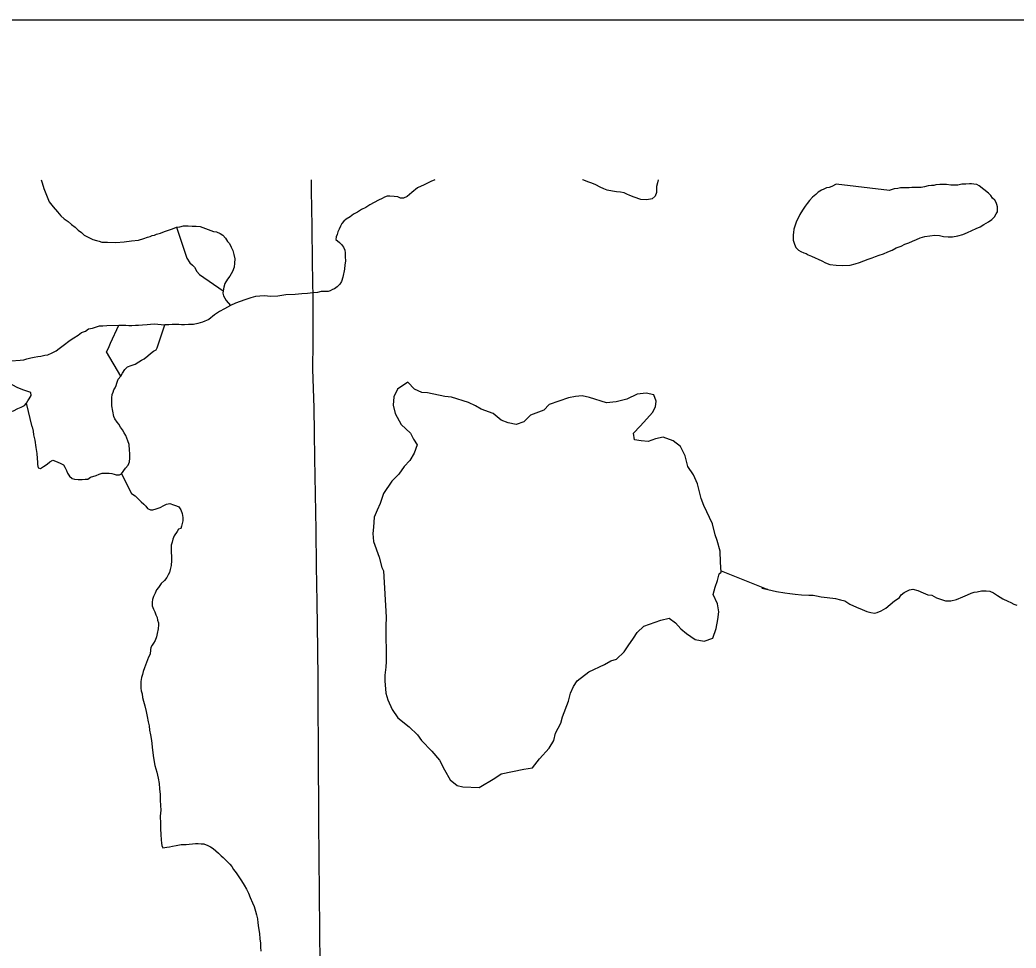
# Model space of a CAD drawing. Extents: x -11.4 to 84.1, y 11.1 to 59.
# Drawn here: x 31.559 to 32.419, y 46.747 to 47.548 of the extents above; entities that cross this region are included whole.
import ezdxf

# ---------------------------------------------------------------- set-up
doc = ezdxf.new("R2010")
doc.units = 0
for name, color, linetype in [('GM_X_Major_River', 7, 'Continuous'), ('GM_X_Minor_Lake', 7, 'Continuous'), ('GM_X_Minor_River', 7, 'Continuous'), ('GM_X_Township_Road', 7, 'Continuous'), ('SH_Data', 7, 'Continuous')]:
    doc.layers.add(name, color=color, linetype=linetype)

msp = doc.modelspace()

# ---------------------------------------------------------------- linework, layer by layer
at = {"layer": 'GM_X_Major_River'}
for points in [[(31.91692, 47.41026), (31.91344, 47.40859), (31.90777, 47.40587), (31.9021, 47.40316), (31.8972, 47.39931), (31.89306, 47.39584), (31.89004, 47.39429), (31.88738, 47.39426), (31.88508, 47.39538), (31.88204, 47.39573), (31.87823, 47.39607), (31.87595, 47.39605), (31.87368, 47.39527), (31.87141, 47.39411), (31.86839, 47.39255), (31.86461, 47.39062), (31.86083, 47.38868), (31.85744, 47.38636), (31.85366, 47.38442), (31.85026, 47.38211), (31.84686, 47.38056), (31.84385, 47.37824), (31.84045, 47.37631), (31.83857, 47.37439), (31.83669, 47.37247), (31.83558, 47.37018), (31.83447, 47.3675), (31.83335, 47.36521), (31.83262, 47.36292), (31.83188, 47.36102), (31.83153, 47.35873), (31.8346, 47.3561), (31.83652, 47.35422), (31.83807, 47.35195), (31.83924, 47.3493), (31.83965, 47.34702), (31.83968, 47.34399), (31.83973, 47.3398), (31.83939, 47.33676), (31.83905, 47.33295), (31.83761, 47.32609), (31.83651, 47.32228), (31.83502, 47.31998), (31.83276, 47.31768), (31.8305, 47.31614), (31.82861, 47.31536), (31.82672, 47.3142), (31.82483, 47.3138), (31.82292, 47.31378), (31.82102, 47.31376), (31.81874, 47.31374), (31.81571, 47.31295), (31.81154, 47.31253), (31.80698, 47.3121), (31.80204, 47.31167), (31.79634, 47.31124), (31.78836, 47.31078), (31.78154, 47.30957), (31.77469, 47.3095), (31.77013, 47.30983), (31.76595, 47.30979), (31.76215, 47.30938), (31.75798, 47.30819), (31.75306, 47.30662), (31.7489, 47.30506), (31.74473, 47.3035), (31.74057, 47.30156), (31.73528, 47.29884), (31.73113, 47.29652), (31.7266, 47.29343), (31.7217, 47.28958), (31.71641, 47.28725), (31.71224, 47.28606), (31.70845, 47.28527), (31.70427, 47.28523), (31.70085, 47.28481), (31.69819, 47.28478), (31.69591, 47.28514), (31.69362, 47.28512), (31.6902, 47.28509)], [(32.10989, 47.41026), (32.10923, 47.4075), (32.10851, 47.40445), (32.10854, 47.40179), (32.10857, 47.39913), (32.10747, 47.39607), (32.10483, 47.39377), (32.10028, 47.39296), (32.09495, 47.39329), (32.08923, 47.39513), (32.08541, 47.39662), (32.08274, 47.39773), (32.08044, 47.39885), (32.07739, 47.39958), (32.07397, 47.39992), (32.07054, 47.40027), (32.06597, 47.40137), (32.06291, 47.40248), (32.05985, 47.40396), (32.05603, 47.40583), (32.05259, 47.40731), (32.04916, 47.40842), (32.04572, 47.40991), (32.04451, 47.41026)], [(31.55105, 47.25393), (31.55901, 47.25436), (31.56204, 47.25476), (31.56468, 47.25554), (31.56809, 47.25632), (31.57111, 47.2571), (31.57414, 47.2575), (31.57679, 47.2579), (31.58019, 47.25868), (31.58284, 47.25908), (31.58662, 47.26062), (31.59002, 47.26254), (31.59266, 47.26446), (31.59605, 47.26714), (31.60208, 47.27173), (31.6051, 47.27365), (31.60887, 47.27595), (31.61189, 47.27825), (31.61529, 47.27941), (31.61793, 47.28133), (31.62133, 47.28211), (31.62473, 47.28327), (31.62738, 47.28405), (31.63041, 47.28407), (31.63382, 47.28447), (31.64405, 47.28454), (31.6467, 47.28456), (31.65011, 47.28459), (31.65276, 47.28422), (31.65541, 47.28424), (31.65844, 47.28464), (31.66109, 47.28466), (31.6645, 47.28506), (31.66867, 47.28509), (31.67132, 47.28549), (31.67472, 47.28589), (31.68387, 47.28502)], [(31.6902, 47.28509), (31.68716, 47.28506), (31.68387, 47.28502)]]:
    msp.add_lwpolyline(points, dxfattribs=at)
at = {"layer": 'GM_X_Minor_Lake'}
for points in [[(32.23234, 47.38021), (32.23085, 47.37715), (32.22936, 47.37448), (32.22826, 47.37104), (32.22716, 47.36761), (32.22682, 47.36456), (32.22646, 47.36266), (32.22649, 47.36), (32.22651, 47.35809), (32.22769, 47.35469), (32.22887, 47.35166), (32.23118, 47.3494), (32.23309, 47.34828), (32.23576, 47.34716), (32.23767, 47.34642), (32.23959, 47.3453), (32.24226, 47.34419), (32.25143, 47.34009), (32.25449, 47.3386), (32.25831, 47.33712), (32.26364, 47.33641), (32.26934, 47.33609), (32.2758, 47.33653), (32.27997, 47.33772), (32.28376, 47.3389), (32.28755, 47.34007), (32.29133, 47.34163), (32.29474, 47.34281), (32.29776, 47.34398), (32.30079, 47.34515), (32.30458, 47.34633), (32.30836, 47.34788), (32.31215, 47.34944), (32.31555, 47.35138), (32.31971, 47.35294), (32.32311, 47.3545), (32.32652, 47.35567), (32.32954, 47.35722), (32.33295, 47.35877), (32.33636, 47.35995), (32.34014, 47.36113), (32.34469, 47.36193), (32.34887, 47.36236), (32.35306, 47.36202), (32.35649, 47.36129), (32.36029, 47.36095), (32.36409, 47.36099), (32.36865, 47.36179), (32.3732, 47.36298), (32.37698, 47.36453), (32.38076, 47.36647), (32.38454, 47.36803), (32.38794, 47.36959), (32.39134, 47.37152), (32.39512, 47.37384), (32.39814, 47.37577), (32.40039, 47.37808), (32.40188, 47.38075), (32.403, 47.38266), (32.40297, 47.38495), (32.40295, 47.38685), (32.40255, 47.38874), (32.40177, 47.39063), (32.4006, 47.39252), (32.39868, 47.39441), (32.39713, 47.39667), (32.39521, 47.39856), (32.38715, 47.40494), (32.38524, 47.40606), (32.38258, 47.40641), (32.38067, 47.40677), (32.37877, 47.40676), (32.37573, 47.40635), (32.37231, 47.40631), (32.3689, 47.40552), (32.36548, 47.40548), (32.36282, 47.40546), (32.35901, 47.40618), (32.35673, 47.40616), (32.35331, 47.40612), (32.34989, 47.40571), (32.34799, 47.40531), (32.34609, 47.40529), (32.34306, 47.40488), (32.34003, 47.40409), (32.33699, 47.40368), (32.33319, 47.40364), (32.32901, 47.4036), (32.32673, 47.4032), (32.32483, 47.40318), (32.32255, 47.40316), (32.31913, 47.40312), (32.31685, 47.40272), (32.31382, 47.40231), (32.31041, 47.40113), (32.30987, 47.40099)], [(32.26359, 47.40637), (32.25981, 47.40443), (32.25754, 47.40365), (32.25526, 47.40325), (32.253, 47.40208), (32.2511, 47.40131), (32.24808, 47.39937), (32.24621, 47.39745), (32.24319, 47.39514), (32.24056, 47.39245), (32.23869, 47.38977), (32.23682, 47.38747), (32.23458, 47.38403), (32.23234, 47.38021)], [(32.30987, 47.40099), (32.26359, 47.40637)], [(32.1643, 47.07139), (32.1638, 47.08007), (32.16336, 47.08957), (32.16102, 47.09866), (32.15909, 47.10359), (32.15675, 47.11307), (32.14943, 47.12897), (32.14711, 47.13503), (32.14399, 47.14754), (32.14053, 47.15549), (32.13555, 47.16268), (32.13321, 47.17177), (32.12936, 47.17973), (32.12289, 47.18462), (32.11415, 47.18798), (32.10772, 47.18641), (32.1013, 47.18409), (32.09523, 47.18481), (32.08954, 47.18553), (32.08874, 47.19122), (32.09438, 47.19734), (32.10002, 47.20383), (32.1049, 47.20918), (32.10752, 47.21414), (32.10824, 47.21908), (32.10631, 47.22438), (32.09948, 47.22586), (32.09191, 47.22505), (32.08285, 47.22081), (32.07377, 47.21846), (32.06544, 47.21765), (32.05063, 47.2221), (32.04418, 47.22358), (32.0385, 47.22316), (32.03245, 47.22198), (32.01582, 47.21617), (32.01131, 47.2112), (31.9996, 47.20694), (31.99396, 47.20121), (31.98716, 47.19888), (31.98033, 47.20035), (31.97425, 47.20259), (31.96739, 47.20824), (31.95713, 47.21197), (31.95218, 47.21497), (31.9461, 47.21797), (31.93129, 47.22242), (31.92561, 47.22315), (31.91081, 47.22608), (31.90588, 47.22643), (31.89942, 47.22942), (31.8937, 47.23546), (31.88465, 47.22932), (31.88166, 47.22284), (31.88096, 47.21563), (31.8829, 47.20842), (31.8879, 47.19896), (31.89591, 47.19142), (31.8986, 47.18612), (31.90167, 47.1812), (31.89907, 47.17397), (31.89532, 47.16787), (31.89043, 47.16252), (31.88594, 47.15603), (31.87992, 47.14991), (31.8728, 47.13923), (31.86983, 47.13047), (31.86722, 47.12476), (31.86461, 47.11866), (31.86392, 47.1103), (31.86358, 47.1046), (31.86401, 47.09777), (31.86903, 47.08413), (31.87137, 47.07541), (31.87272, 47.07232)], [(31.87272, 47.07232), (31.87509, 47.03252), (31.87477, 47.02454), (31.87499, 46.99416), (31.87465, 46.98922), (31.87394, 46.98238), (31.87397, 46.97744), (31.87481, 46.96681), (31.87636, 46.96113), (31.88022, 46.9528), (31.88519, 46.94561), (31.89472, 46.9377), (31.90197, 46.93092), (31.90541, 46.926), (31.91457, 46.91657), (31.92107, 46.90902), (31.92529, 46.90069), (31.93029, 46.89199), (31.93638, 46.8871), (31.94131, 46.88599), (31.95533, 46.88533), (31.96892, 46.8934), (31.97419, 46.89723), (31.99386, 46.90116), (32.00143, 46.90235)], [(32.00143, 46.90235), (32.00744, 46.90999), (32.01571, 46.91916), (32.01982, 46.92603), (32.02129, 46.93211), (32.02578, 46.94088), (32.02725, 46.94621), (32.03246, 46.95992), (32.0343, 46.96677), (32.03691, 46.97248), (32.03991, 46.97744), (32.05008, 46.9851), (32.06367, 46.99165), (32.06895, 46.99473), (32.07387, 46.99628), (32.08064, 47.0024), (32.08401, 47.00774), (32.08851, 47.01423), (32.09189, 47.01919), (32.09753, 47.02455), (32.11226, 47.02997), (32.11945, 47.03153), (32.12479, 47.02739), (32.12937, 47.02249), (32.13432, 47.01834), (32.14194, 47.01308), (32.14953, 47.01161), (32.15708, 47.01432), (32.16005, 47.0227), (32.16151, 47.0303), (32.16222, 47.03714), (32.16104, 47.04397), (32.15757, 47.05193), (32.15904, 47.05839), (32.16127, 47.0641), (32.16274, 47.06981), (32.1643, 47.07139)]]:
    msp.add_lwpolyline(points, dxfattribs=at)
at = {"layer": 'GM_X_Minor_River'}
for points in [[(31.577, 47.41026), (31.57778, 47.40753), (31.57936, 47.40261), (31.5817, 47.39693), (31.58405, 47.39125), (31.58752, 47.38672), (31.591, 47.38257), (31.59408, 47.37918), (31.59677, 47.37655), (31.60022, 47.3743), (31.60329, 47.37167), (31.60635, 47.36942), (31.60905, 47.36678), (31.61173, 47.36453), (31.61404, 47.36227), (31.61633, 47.36115), (31.61863, 47.36003), (31.62169, 47.35854), (31.62474, 47.35781), (31.62702, 47.35708), (31.62931, 47.35634), (31.63425, 47.35639), (31.64148, 47.35608), (31.6487, 47.35653), (31.65515, 47.35736), (31.66122, 47.35818), (31.66577, 47.35936), (31.6688, 47.36053), (31.67107, 47.36132), (31.67296, 47.36209), (31.67486, 47.36249), (31.67675, 47.36327), (31.68016, 47.36407), (31.68357, 47.36562), (31.68697, 47.3668), (31.69038, 47.36797), (31.69379, 47.36915), (31.69683, 47.36956), (31.69986, 47.37035), (31.70404, 47.37039), (31.70747, 47.37004), (31.71089, 47.37008), (31.71431, 47.36973), (31.7166, 47.36899), (31.72577, 47.36566), (31.72843, 47.36531), (31.73149, 47.36382), (31.73379, 47.36232), (31.7361, 47.35968), (31.73803, 47.35704), (31.73957, 47.35516), (31.74113, 47.35213), (31.74268, 47.3491), (31.74348, 47.34569), (31.74429, 47.34189), (31.74395, 47.33809), (31.74361, 47.33467), (31.74213, 47.33085), (31.7399, 47.32702), (31.73803, 47.32434), (31.73579, 47.32052), (31.73469, 47.31747), (31.73434, 47.31442), (31.73399, 47.31213), (31.7344, 47.30986), (31.73672, 47.30608), (31.74057, 47.30156)], [(31.69379, 47.36915), (31.70284, 47.34262), (31.70555, 47.33847), (31.70786, 47.33659), (31.7094, 47.3347), (31.71134, 47.33092), (31.71365, 47.32828), (31.73434, 47.31442)], [(31.5692, 47.19682), (31.57, 47.19302), (31.57042, 47.18998), (31.57161, 47.18543), (31.57245, 47.17898), (31.57327, 47.17367), (31.5737, 47.16949), (31.57373, 47.16644), (31.57376, 47.16416), (31.57455, 47.16151), (31.57646, 47.16077), (31.5791, 47.1627), (31.58212, 47.16463), (31.58438, 47.16655), (31.58702, 47.1681), (31.59084, 47.16662), (31.5939, 47.16513), (31.59619, 47.16401), (31.59735, 47.16212), (31.59891, 47.15909), (31.59969, 47.15682), (31.60162, 47.15418), (31.60393, 47.1523), (31.60584, 47.15156), (31.60888, 47.15121), (31.6123, 47.15124), (31.61496, 47.15165), (31.61724, 47.15167), (31.6195, 47.15321), (31.62443, 47.15478), (31.62708, 47.15595), (31.62973, 47.15674), (31.63353, 47.15677), (31.63581, 47.1568), (31.63809, 47.15644), (31.64, 47.15608), (31.64191, 47.15534), (31.64457, 47.15536), (31.64646, 47.15614), (31.64983, 47.16112), (31.65207, 47.1638), (31.65318, 47.16647), (31.65352, 47.1699), (31.65348, 47.1737), (31.65344, 47.17674), (31.65301, 47.18168), (31.65183, 47.18471), (31.65104, 47.18699), (31.65026, 47.18926), (31.64871, 47.19152), (31.64716, 47.19417), (31.64561, 47.19644), (31.64406, 47.19908), (31.64252, 47.20097), (31.64059, 47.20361), (31.6398, 47.20588), (31.63818, 47.21499), (31.63814, 47.21803), (31.6381, 47.22184), (31.63844, 47.22488), (31.63918, 47.22679), (31.63992, 47.2287), (31.64104, 47.23061), (31.64177, 47.23252), (31.64251, 47.23442), (31.64361, 47.23786), (31.64586, 47.24054), (31.64735, 47.24322), (31.64922, 47.24628), (31.65147, 47.24858), (31.65488, 47.24976), (31.65829, 47.25093), (31.6613, 47.25286), (31.66357, 47.25441), (31.66584, 47.25557), (31.66922, 47.25826), (31.67149, 47.26019), (31.67412, 47.26211), (31.67639, 47.26328), (31.67713, 47.26519), (31.68387, 47.28502)], [(31.63345, 47.26171), (31.63457, 47.26362), (31.63568, 47.26629), (31.63679, 47.26897), (31.64405, 47.28454)], [(31.64586, 47.24054), (31.63345, 47.26171)], [(31.53221, 47.20671), (31.53601, 47.20675), (31.53981, 47.20717), (31.5436, 47.20759), (31.54777, 47.20915), (31.55307, 47.21072), (31.55685, 47.21266), (31.55988, 47.21383), (31.56252, 47.21538), (31.5644, 47.2173), (31.56552, 47.21921), (31.56664, 47.22112), (31.56851, 47.2238), (31.56809, 47.22646), (31.56542, 47.2272), (31.56122, 47.22867), (31.55626, 47.23091), (31.55243, 47.23277), (31.54976, 47.23426), (31.54743, 47.23804), (31.54741, 47.23994), (31.54739, 47.24184), (31.54841, 47.25277)], [(31.5692, 47.19682), (31.5644, 47.2173)], [(31.64646, 47.15614), (31.65502, 47.13912), (31.65808, 47.13725), (31.66078, 47.13461), (31.66347, 47.13198), (31.66577, 47.1301), (31.66731, 47.12821), (31.66885, 47.12633), (31.67153, 47.12521), (31.67343, 47.12524), (31.67646, 47.12602), (31.67987, 47.1272), (31.68289, 47.12875), (31.68516, 47.12991), (31.68819, 47.1307), (31.69125, 47.12959), (31.69392, 47.12848), (31.69583, 47.12774), (31.69776, 47.12509), (31.69893, 47.12207), (31.69936, 47.11865), (31.69939, 47.11561), (31.6983, 47.11103), (31.69756, 47.10913), (31.69567, 47.10835), (31.69456, 47.10643), (31.69194, 47.10261), (31.69083, 47.09993), (31.6901, 47.09726), (31.68937, 47.0946), (31.6894, 47.09156), (31.68944, 47.08851), (31.68948, 47.08471), (31.68952, 47.08129), (31.68919, 47.07711), (31.68847, 47.07368), (31.68774, 47.07101), (31.68662, 47.06909), (31.68551, 47.0668), (31.68364, 47.06412), (31.68063, 47.06143), (31.67839, 47.05799), (31.67651, 47.05607), (31.67541, 47.05302), (31.67392, 47.05034), (31.67319, 47.04767), (31.67283, 47.04539), (31.67287, 47.04234), (31.67404, 47.03931), (31.67521, 47.03704), (31.676, 47.03439), (31.67717, 47.03212), (31.67758, 47.02984), (31.67836, 47.02757), (31.67839, 47.02567), (31.67804, 47.02224), (31.67733, 47.01844), (31.6766, 47.01539), (31.6755, 47.01233), (31.674, 47.01004), (31.67289, 47.00813), (31.67177, 47.00621), (31.67141, 47.00431), (31.67107, 47.0005), (31.66958, 46.99783), (31.66627, 46.98867), (31.66516, 46.98562), (31.66443, 46.98295), (31.66371, 46.98028), (31.66298, 46.97685), (31.66302, 46.97343), (31.66305, 46.97115), (31.66346, 46.96887), (31.66425, 46.96622), (31.66466, 46.96318), (31.66546, 46.95977), (31.66665, 46.95598), (31.66784, 46.95105), (31.66866, 46.94649), (31.66947, 46.94194), (31.67027, 46.93852), (31.67069, 46.93473), (31.6715, 46.93093), (31.67232, 46.926), (31.67317, 46.91764), (31.67401, 46.91081), (31.67523, 46.90435), (31.67681, 46.89867), (31.67802, 46.89336), (31.67883, 46.8888), (31.67926, 46.88424), (31.6797, 46.87931), (31.67976, 46.87436), (31.68019, 46.86981), (31.68024, 46.86562), (31.67992, 46.86068), (31.67999, 46.85421), (31.68004, 46.84965), (31.68048, 46.84471), (31.68054, 46.84015), (31.68095, 46.83711)], [(32.16424, 47.07248), (32.20454, 47.05638), (32.19958, 47.05747), (32.20454, 47.05638), (32.21216, 47.05455), (32.2194, 47.05348), (32.22359, 47.05276), (32.22815, 47.05243), (32.23386, 47.05173), (32.23995, 47.05141), (32.24375, 47.05144), (32.2468, 47.05071), (32.25061, 47.04999), (32.25594, 47.04928), (32.26317, 47.04859), (32.26736, 47.0475), (32.27118, 47.04639), (32.27539, 47.04377), (32.28112, 47.04117), (32.28609, 47.03894), (32.29029, 47.03746), (32.29372, 47.03635), (32.29677, 47.036), (32.29905, 47.03641), (32.30245, 47.03796), (32.30661, 47.04028), (32.31037, 47.04336), (32.31414, 47.04644), (32.3164, 47.04798), (32.31828, 47.04952), (32.31978, 47.05182), (32.32242, 47.05375), (32.32695, 47.05607), (32.32999, 47.05648), (32.33418, 47.05538), (32.33876, 47.05353), (32.34297, 47.05167), (32.34639, 47.05132), (32.35022, 47.04908), (32.35823, 47.0465), (32.36279, 47.04654), (32.36772, 47.04774), (32.37302, 47.05007), (32.37718, 47.05163), (32.38021, 47.05318), (32.38286, 47.05397), (32.38551, 47.05437), (32.3893, 47.05517), (32.39311, 47.05521), (32.39653, 47.05486), (32.39959, 47.05337), (32.40304, 47.05113), (32.40763, 47.04813), (32.41184, 47.04627), (32.41451, 47.04516), (32.41719, 47.04366), (32.41986, 47.04293)], [(31.68095, 46.83711), (31.68135, 46.83522), (31.68213, 46.83332), (31.68555, 46.83374), (31.68783, 46.83414), (31.69048, 46.83455), (31.69351, 46.83534), (31.69807, 46.83614), (31.70225, 46.83619), (31.71022, 46.83703), (31.7125, 46.83705), (31.71517, 46.83669), (31.71745, 46.83672), (31.72089, 46.83523), (31.72318, 46.83411), (31.72548, 46.83261), (31.72778, 46.83074), (31.73009, 46.82848), (31.7324, 46.82622), (31.73431, 46.82472), (31.73739, 46.82171), (31.74008, 46.81907), (31.74162, 46.81719), (31.74318, 46.81454), (31.74549, 46.81152), (31.74781, 46.80812), (31.75013, 46.80473), (31.75246, 46.80095), (31.7544, 46.79754), (31.75596, 46.79414), (31.75752, 46.79035), (31.75948, 46.78581), (31.76104, 46.7824), (31.76222, 46.77861), (31.76302, 46.7752), (31.76382, 46.77178), (31.76424, 46.76837), (31.76467, 46.76419), (31.76549, 46.75925), (31.76592, 46.7547), (31.76634, 46.7509), (31.76638, 46.74748), (31.7668, 46.74406)]]:
    msp.add_lwpolyline(points, dxfattribs=at)
at = {"layer": 'GM_X_Township_Road'}
msp.add_lwpolyline([(31.81788, 46.73156), (31.81764, 46.76263), (31.81741, 46.7937), (31.81717, 46.82476), (31.81694, 46.85583), (31.81677, 46.87679), (31.81661, 46.89775), (31.81627, 46.97825), (31.816, 47.00441), (31.8157, 47.02496), (31.8154, 47.04551), (31.81491, 47.07657), (31.81443, 47.10764), (31.81394, 47.1387), (31.81346, 47.16976), (31.81311, 47.19153), (31.81278, 47.21331), (31.81221, 47.22992), (31.81164, 47.24653), (31.81182, 47.26962), (31.812, 47.29272), (31.81191, 47.30778), (31.81148, 47.33885), (31.81105, 47.36992), (31.81062, 47.40099), (31.8105, 47.41026)], dxfattribs=at)
at = {"layer": 'SH_Data'}
msp.add_line((26.16529, 47.54828), (33.16529, 47.54828), dxfattribs=at)

doc.saveas('drawing.dxf')
